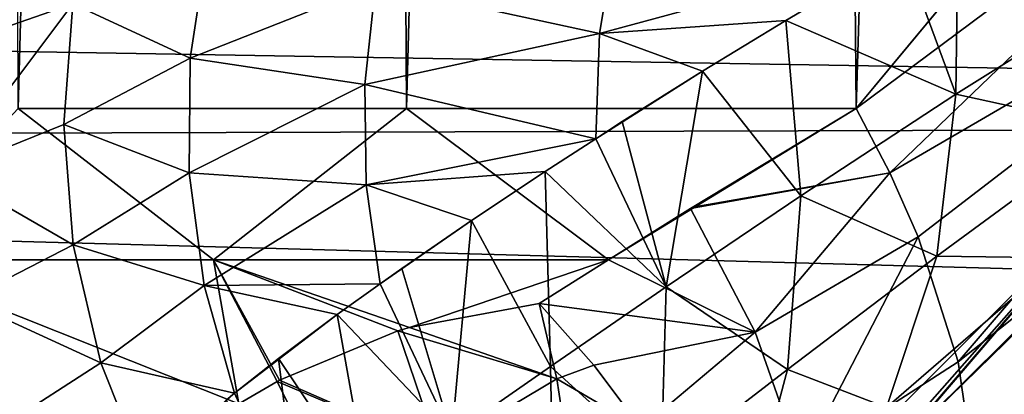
# Model space of a CAD drawing. Header units: millimetres. Extents: x -100 to 100, y -64 to 136.
# Tile 433 of 530: x -12.363 to -9.873, y 78.313 to 79.259. Entities that reach past the tile are written whole.
import ezdxf

# ---------------------------------------------------------------- set-up
doc = ezdxf.new("R2010")
doc.units = ezdxf.units.MM
doc.header["$LTSCALE"] = 159.143519
for name, color, linetype in [('11', 7, 'CONTINUOUS'), ('16', 7, 'CONTINUOUS'), ('17', 7, 'CONTINUOUS'), ('18', 7, 'CONTINUOUS'), ('19', 7, 'CONTINUOUS'), ('20', 7, 'CONTINUOUS'), ('234', 7, 'CONTINUOUS'), ('235', 7, 'CONTINUOUS'), ('236', 7, 'CONTINUOUS'), ('238', 7, 'CONTINUOUS'), ('255', 7, 'CONTINUOUS'), ('270', 7, 'CONTINUOUS'), ('374', 7, 'CONTINUOUS'), ('381', 7, 'CONTINUOUS'), ('383', 7, 'CONTINUOUS'), ('397', 7, 'CONTINUOUS'), ('407', 7, 'CONTINUOUS'), ('412', 7, 'CONTINUOUS'), ('437', 7, 'CONTINUOUS'), ('6', 7, 'CONTINUOUS')]:
    doc.layers.add(name, color=color, linetype=linetype)

msp = doc.modelspace()

# ---------------------------------------------------------------- linework, layer by layer
at = {"layer": '11', "color": 7, "linetype": 'CONTINUOUS', "true_color": 0x8c979c}
for points in [[(-10.2479, 79.0349, -10.3492), (-10.1631, 78.8727, -10.4493), (-10.6608, 78.7861, -9.9069), (-10.2479, 79.0349, -10.3492)], [(-10.5034, 78.4698, -10.0719), (-10.6665, 78.7826, -9.9002), (-10.1631, 78.8727, -10.4493), (-10.5034, 78.4698, -10.0719)], [(-10.1631, 78.8727, -10.4493), (-10.6665, 78.7826, -9.9002), (-10.6608, 78.7861, -9.9069), (-10.1631, 78.8727, -10.4493)], [(-10.0915, 78.7112, -10.5608), (-10.5034, 78.4698, -10.0719), (-10.1631, 78.8727, -10.4493), (-10.0915, 78.7112, -10.5608)], [(-10.6665, 78.7826, -9.9002), (-10.5034, 78.4698, -10.0719), (-10.8745, 78.653, -9.6435), (-10.6665, 78.7826, -9.9002)], [(-10.3868, 78.1388, -10.2923), (-10.5034, 78.4698, -10.0719), (-10.0915, 78.7112, -10.5608), (-10.3868, 78.1388, -10.2923)], [(-9.9903, 78.3954, -10.8139), (-10.3868, 78.1388, -10.2923), (-10.0915, 78.7112, -10.5608), (-9.9903, 78.3954, -10.8139)], [(-10.8745, 78.653, -9.6435), (-10.5034, 78.4698, -10.0719), (-11.0495, 78.5422, -9.4073), (-10.8745, 78.653, -9.6435)], [(-11.0495, 78.5422, -9.4073), (-10.5034, 78.4698, -10.0719), (-10.9117, 78.387, -9.5306), (-11.0495, 78.5422, -9.4073)], [(-10.9117, 78.387, -9.5306), (-10.5034, 78.4698, -10.0719), (-10.7915, 78.2276, -9.6668), (-10.9117, 78.387, -9.5306)], [(-10.5034, 78.4698, -10.0719), (-10.3868, 78.1388, -10.2923), (-10.7915, 78.2276, -9.6668), (-10.5034, 78.4698, -10.0719)], [(-9.9471, 78.0964, -11.1015), (-10.3868, 78.1388, -10.2923), (-9.9903, 78.3954, -10.8139), (-9.9471, 78.0964, -11.1015)]]:
    msp.add_3dface(points, dxfattribs=at)
at = {"layer": '16', "color": 7, "linetype": 'CONTINUOUS', "true_color": 0x8c979c}
for points in [[(-11.0495, 78.5422, -9.4073), (-11.0052, 78.3518, -9.4054), (-11.3777, 78.482, -8.9832), (-11.0495, 78.5422, -9.4073)], [(-11.3777, 78.482, -8.9832), (-11.0052, 78.3518, -9.4054), (-11.4068, 78.4734, -8.9425), (-11.3777, 78.482, -8.9832)], [(-11.4068, 78.4734, -8.9425), (-11.305, 78.1734, -8.98), (-11.7064, 78.3488, -8.4811), (-11.4068, 78.4734, -8.9425)], [(-11.4068, 78.4734, -8.9425), (-11.0052, 78.3518, -9.4054), (-11.305, 78.1734, -8.98), (-11.4068, 78.4734, -8.9425)], [(-11.7124, 78.3455, -8.4709), (-11.5748, 78.069, -8.5439), (-11.8088, 78.289, -8.3004), (-11.7124, 78.3455, -8.4709)], [(-11.7064, 78.3488, -8.4811), (-11.305, 78.1734, -8.98), (-11.7124, 78.3455, -8.4709), (-11.7064, 78.3488, -8.4811)], [(-11.7124, 78.3455, -8.4709), (-11.305, 78.1734, -8.98), (-11.5748, 78.069, -8.5439), (-11.7124, 78.3455, -8.4709)], [(-11.0052, 78.3518, -9.4054), (-10.9754, 78.1587, -9.4156), (-11.305, 78.1734, -8.98), (-11.0052, 78.3518, -9.4054)]]:
    msp.add_3dface(points, dxfattribs=at)
at = {"layer": '17', "color": 7, "linetype": 'CONTINUOUS', "true_color": 0x8c979c}
for points in [[(-11.0495, 78.5422, -9.4073), (-10.9117, 78.387, -9.5306), (-11.0052, 78.3518, -9.4054), (-11.0495, 78.5422, -9.4073)], [(-10.9117, 78.387, -9.5306), (-10.7915, 78.2276, -9.6668), (-11.0052, 78.3518, -9.4054), (-10.9117, 78.387, -9.5306)], [(-10.7915, 78.2276, -9.6668), (-10.9754, 78.1587, -9.4156), (-11.0052, 78.3518, -9.4054), (-10.7915, 78.2276, -9.6668)]]:
    msp.add_3dface(points, dxfattribs=at)
at = {"layer": '18', "color": 7, "linetype": 'CONTINUOUS', "true_color": 0x8c979c}
for points in [[(-11.8731, 78.6532, -8.3833), (-12.7246, 78.6532, -7.024), (-12.367, 79.0349, -7.6929), (-11.8731, 78.6532, -8.3833)], [(-11.3852, 79.0349, -9.083), (-11.8731, 78.6532, -8.3833), (-12.367, 79.0349, -7.6929), (-11.3852, 79.0349, -9.083)], [(-10.8745, 78.653, -9.6435), (-11.8731, 78.6532, -8.3833), (-11.3852, 79.0349, -9.083), (-10.8745, 78.653, -9.6435)], [(-10.2479, 79.0349, -10.3492), (-10.8745, 78.653, -9.6435), (-11.3852, 79.0349, -9.083), (-10.2479, 79.0349, -10.3492)], [(-10.6665, 78.7826, -9.9002), (-10.8745, 78.653, -9.6435), (-10.2479, 79.0349, -10.3492), (-10.6665, 78.7826, -9.9002)], [(-10.6665, 78.7826, -9.9002), (-10.2479, 79.0349, -10.3492), (-10.6608, 78.7861, -9.9069), (-10.6665, 78.7826, -9.9002)], [(-11.8088, 78.289, -8.3004), (-12.6482, 78.2825, -6.9494), (-12.7246, 78.6532, -7.024), (-11.8088, 78.289, -8.3004)], [(-11.8731, 78.6532, -8.3833), (-11.8088, 78.289, -8.3004), (-12.7246, 78.6532, -7.024), (-11.8731, 78.6532, -8.3833)], [(-10.8745, 78.653, -9.6435), (-11.3777, 78.482, -8.9832), (-11.8731, 78.6532, -8.3833), (-10.8745, 78.653, -9.6435)], [(-11.3777, 78.482, -8.9832), (-11.4068, 78.4734, -8.9425), (-11.8731, 78.6532, -8.3833), (-11.3777, 78.482, -8.9832)], [(-11.4068, 78.4734, -8.9425), (-11.7064, 78.3488, -8.4811), (-11.8731, 78.6532, -8.3833), (-11.4068, 78.4734, -8.9425)], [(-11.7064, 78.3488, -8.4811), (-11.7124, 78.3455, -8.4709), (-11.8731, 78.6532, -8.3833), (-11.7064, 78.3488, -8.4811)], [(-11.7124, 78.3455, -8.4709), (-11.8088, 78.289, -8.3004), (-11.8731, 78.6532, -8.3833), (-11.7124, 78.3455, -8.4709)], [(-10.8745, 78.653, -9.6435), (-11.0495, 78.5422, -9.4073), (-11.3777, 78.482, -8.9832), (-10.8745, 78.653, -9.6435)]]:
    msp.add_3dface(points, dxfattribs=at)
at = {"layer": '19', "color": 7, "linetype": 'CONTINUOUS', "true_color": 0x8c979c}
for points in [[(-11.55, 109.4168, -7.9722), (-12.367, 79.0349, -7.6929), (-12.4267, 109.4168, -6.5219), (-11.55, 109.4168, -7.9722)], [(-11.3852, 79.0349, -9.083), (-12.367, 79.0349, -7.6929), (-11.55, 109.4168, -7.9722), (-11.3852, 79.0349, -9.083)], [(-10.5045, 109.4168, -9.3067), (-11.3852, 79.0349, -9.083), (-11.55, 109.4168, -7.9722), (-10.5045, 109.4168, -9.3067)], [(-10.2479, 79.0349, -10.3492), (-11.3852, 79.0349, -9.083), (-10.5045, 109.4168, -9.3067), (-10.2479, 79.0349, -10.3492)], [(-9.3067, 109.4168, -10.5045), (-10.2479, 79.0349, -10.3492), (-10.5045, 109.4168, -9.3067), (-9.3067, 109.4168, -10.5045)], [(-9.2677, 80.2154, -11.2086), (-10.2479, 79.0349, -10.3492), (-9.3067, 109.4168, -10.5045), (-9.2677, 80.2154, -11.2086)]]:
    msp.add_3dface(points, dxfattribs=at)
at = {"layer": '20', "color": 7, "linetype": 'CONTINUOUS', "true_color": 0x8c979c}
for points in [[(-10.2479, 79.0349, -10.3492), (-9.2677, 80.2154, -11.2086), (-9.1144, 79.8793, -11.3846), (-10.2479, 79.0349, -10.3492)], [(-10.1631, 78.8727, -10.4493), (-10.2479, 79.0349, -10.3492), (-9.1144, 79.8793, -11.3846), (-10.1631, 78.8727, -10.4493)], [(-10.1631, 78.8727, -10.4493), (-9.1144, 79.8793, -11.3846), (-8.9993, 79.5501, -11.6145), (-10.1631, 78.8727, -10.4493)], [(-10.0915, 78.7112, -10.5608), (-10.1631, 78.8727, -10.4493), (-8.9993, 79.5501, -11.6145), (-10.0915, 78.7112, -10.5608)], [(-9.9903, 78.3954, -10.8139), (-10.0915, 78.7112, -10.5608), (-8.9993, 79.5501, -11.6145), (-9.9903, 78.3954, -10.8139)], [(-9.9903, 78.3954, -10.8139), (-8.9993, 79.5501, -11.6145), (-8.9357, 79.2333, -11.8866), (-9.9903, 78.3954, -10.8139)], [(-9.9471, 78.0964, -11.1015), (-9.9903, 78.3954, -10.8139), (-8.9357, 79.2333, -11.8866), (-9.9471, 78.0964, -11.1015)], [(-9.9471, 78.0964, -11.1015), (-8.9357, 79.2333, -11.8866), (-8.9269, 78.9416, -12.1909), (-9.9471, 78.0964, -11.1015)], [(-9.9477, 77.9558, -11.2557), (-9.9471, 78.0964, -11.1015), (-8.9269, 78.9416, -12.1909), (-9.9477, 77.9558, -11.2557)], [(-9.9477, 77.9558, -11.2557), (-8.9269, 78.9416, -12.1909), (-8.9719, 78.6856, -12.515), (-9.9477, 77.9558, -11.2557)], [(-9.9931, 77.6972, -11.5799), (-9.963, 77.8224, -11.4155), (-8.9719, 78.6856, -12.515), (-9.9931, 77.6972, -11.5799)], [(-9.9931, 77.6972, -11.5799), (-8.9719, 78.6856, -12.515), (-9.0657, 78.4725, -12.8455), (-9.9931, 77.6972, -11.5799)], [(-9.963, 77.8224, -11.4155), (-9.9477, 77.9558, -11.2557), (-8.9719, 78.6856, -12.515), (-9.963, 77.8224, -11.4155)], [(-9.1951, 78.3107, -13.1756), (-10.0965, 77.4746, -11.9173), (-9.0657, 78.4725, -12.8455), (-9.1951, 78.3107, -13.1756)], [(-10.0965, 77.4746, -11.9173), (-10.0377, 77.581, -11.7475), (-9.0657, 78.4725, -12.8455), (-10.0965, 77.4746, -11.9173)], [(-10.0377, 77.581, -11.7475), (-9.9931, 77.6972, -11.5799), (-9.0657, 78.4725, -12.8455), (-10.0377, 77.581, -11.7475)]]:
    msp.add_3dface(points, dxfattribs=at)
at = {"layer": '234', "color": 7, "linetype": 'CONTINUOUS', "true_color": 0x8c979c}
for points in [[(-10.1287, 79.4329, 16.7008), (-9.9963, 79.0711, 17.2373), (-9.9897, 79.5121, 16.923), (-10.1287, 79.4329, 16.7008)], [(-9.9963, 79.0711, 17.2373), (-9.5487, 79.352, 17.9421), (-9.9897, 79.5121, 16.923), (-9.9963, 79.0711, 17.2373)], [(-10.4262, 79.2577, 16.1715), (-9.9963, 79.0711, 17.2373), (-10.1287, 79.4329, 16.7008), (-10.4262, 79.2577, 16.1715)], [(-9.5487, 79.352, 17.9421), (-9.9963, 79.0711, 17.2373), (-9.6028, 78.9857, 18.4081), (-9.5487, 79.352, 17.9421)], [(-10.6362, 79.1296, 15.7465), (-10.3881, 78.8144, 16.4744), (-10.4262, 79.2577, 16.1715), (-10.6362, 79.1296, 15.7465)], [(-10.3881, 78.8144, 16.4744), (-9.9963, 79.0711, 17.2373), (-10.4262, 79.2577, 16.1715), (-10.3881, 78.8144, 16.4744)], [(-10.8393, 79.002, 15.2859), (-10.7284, 78.5847, 15.6626), (-10.6362, 79.1296, 15.7465), (-10.8393, 79.002, 15.2859)], [(-10.7284, 78.5847, 15.6626), (-10.3881, 78.8144, 16.4744), (-10.6362, 79.1296, 15.7465), (-10.7284, 78.5847, 15.6626)], [(-9.9963, 79.0711, 17.2373), (-10.3881, 78.8144, 16.4744), (-10.0442, 78.6618, 17.6399), (-9.9963, 79.0711, 17.2373)], [(-9.6028, 78.9857, 18.4081), (-9.9963, 79.0711, 17.2373), (-10.0442, 78.6618, 17.6399), (-9.6028, 78.9857, 18.4081)], [(-10.9066, 78.9589, 15.1209), (-10.7284, 78.5847, 15.6626), (-10.8393, 79.002, 15.2859), (-10.9066, 78.9589, 15.1209)], [(-9.6028, 78.9857, 18.4081), (-10.0442, 78.6618, 17.6399), (-9.7339, 78.6578, 18.8996), (-9.6028, 78.9857, 18.4081)], [(-11.0345, 78.8758, 14.7873), (-10.7284, 78.5847, 15.6626), (-10.9066, 78.9589, 15.1209), (-11.0345, 78.8758, 14.7873)], [(-11.2208, 78.7518, 14.2483), (-11.0213, 78.3833, 14.81), (-11.0345, 78.8758, 14.7873), (-11.2208, 78.7518, 14.2483)], [(-11.0213, 78.3833, 14.81), (-10.7284, 78.5847, 15.6626), (-11.0345, 78.8758, 14.7873), (-11.0213, 78.3833, 14.81)], [(-10.3881, 78.8144, 16.4744), (-10.7284, 78.5847, 15.6626), (-10.4212, 78.3757, 16.8156), (-10.3881, 78.8144, 16.4744)], [(-10.0442, 78.6618, 17.6399), (-10.3881, 78.8144, 16.4744), (-10.4212, 78.3757, 16.8156), (-10.0442, 78.6618, 17.6399)], [(-11.3966, 78.631, 13.6662), (-11.2707, 78.2096, 13.9234), (-11.2208, 78.7518, 14.2483), (-11.3966, 78.631, 13.6662)], [(-11.2707, 78.2096, 13.9234), (-11.0213, 78.3833, 14.81), (-11.2208, 78.7518, 14.2483), (-11.2707, 78.2096, 13.9234)], [(-9.7798, 78.5375, 19.7518), (-9.6241, 78.6836, 19.9154), (-10.1522, 78.1696, 18.9949), (-9.7798, 78.5375, 19.7518)], [(-9.6241, 78.6836, 19.9154), (-9.7339, 78.6578, 18.8996), (-10.1522, 78.1696, 18.9949), (-9.6241, 78.6836, 19.9154)], [(-10.0442, 78.6618, 17.6399), (-10.4212, 78.3757, 16.8156), (-10.1711, 78.28, 18.0659), (-10.0442, 78.6618, 17.6399)], [(-9.7339, 78.6578, 18.8996), (-10.0442, 78.6618, 17.6399), (-10.1711, 78.28, 18.0659), (-9.7339, 78.6578, 18.8996)], [(-9.7339, 78.6578, 18.8996), (-10.1711, 78.28, 18.0659), (-10.1522, 78.1696, 18.9949), (-9.7339, 78.6578, 18.8996)], [(-11.4513, 78.5925, 13.4668), (-11.2707, 78.2096, 13.9234), (-11.3966, 78.631, 13.6662), (-11.4513, 78.5925, 13.4668)], [(-11.56, 78.5144, 13.0396), (-11.2707, 78.2096, 13.9234), (-11.4513, 78.5925, 13.4668), (-11.56, 78.5144, 13.0396)], [(-10.7284, 78.5847, 15.6626), (-11.0213, 78.3833, 14.81), (-10.7413, 78.1294, 15.9464), (-10.7284, 78.5847, 15.6626)], [(-10.4212, 78.3757, 16.8156), (-10.7284, 78.5847, 15.6626), (-10.7413, 78.1294, 15.9464), (-10.4212, 78.3757, 16.8156)], [(-10.1717, 78.1479, 19.2614), (-9.7798, 78.5375, 19.7518), (-10.1522, 78.1696, 18.9949), (-10.1717, 78.1479, 19.2614)], [(-11.7089, 78.4031, 12.3673), (-11.4797, 78.0619, 13.0084), (-11.56, 78.5144, 13.0396), (-11.7089, 78.4031, 12.3673)], [(-11.4797, 78.0619, 13.0084), (-11.2707, 78.2096, 13.9234), (-11.56, 78.5144, 13.0396), (-11.4797, 78.0619, 13.0084)], [(-11.8197, 78.3155, 11.7748), (-11.6509, 77.9381, 12.0701), (-11.7089, 78.4031, 12.3673), (-11.8197, 78.3155, 11.7748)], [(-11.6509, 77.9381, 12.0701), (-11.4797, 78.0619, 13.0084), (-11.7089, 78.4031, 12.3673), (-11.6509, 77.9381, 12.0701)], [(-11.0213, 78.3833, 14.81), (-11.2707, 78.2096, 13.9234), (-11.0113, 77.9222, 15.042), (-11.0213, 78.3833, 14.81)], [(-10.7413, 78.1294, 15.9464), (-11.0213, 78.3833, 14.81), (-11.0113, 77.9222, 15.042), (-10.7413, 78.1294, 15.9464)], [(-10.4212, 78.3757, 16.8156), (-10.7413, 78.1294, 15.9464), (-10.5339, 77.9549, 17.1771), (-10.4212, 78.3757, 16.8156)], [(-10.1711, 78.28, 18.0659), (-10.4212, 78.3757, 16.8156), (-10.5339, 77.9549, 17.1771), (-10.1711, 78.28, 18.0659)], [(-11.841, 78.298, 11.6486), (-11.6509, 77.9381, 12.0701), (-11.8197, 78.3155, 11.7748), (-11.841, 78.298, 11.6486)]]:
    msp.add_3dface(points, dxfattribs=at)
at = {"layer": '235', "color": 7, "linetype": 'CONTINUOUS', "true_color": 0x8c979c}
for points in [[(-10.8966, 79.2247, 15.1128), (-10.8531, 79.4849, 15.0952), (-11.4636, 79.348, 13.4658), (-10.8966, 79.2247, 15.1128)], [(-10.8966, 79.2247, 15.1128), (-10.1287, 79.4329, 16.7008), (-10.8531, 79.4849, 15.0952), (-10.8966, 79.2247, 15.1128)], [(-11.8882, 79.4476, 11.7897), (-12.2292, 79.2998, 10.0962), (-11.9319, 79.1623, 11.7966), (-11.8882, 79.4476, 11.7897)], [(-11.4636, 79.348, 13.4658), (-11.8882, 79.4476, 11.7897), (-11.9319, 79.1623, 11.7966), (-11.4636, 79.348, 13.4658)], [(-10.4262, 79.2577, 16.1715), (-10.1287, 79.4329, 16.7008), (-10.8966, 79.2247, 15.1128), (-10.4262, 79.2577, 16.1715)], [(-11.4906, 79.0961, 13.4741), (-11.4636, 79.348, 13.4658), (-11.9319, 79.1623, 11.7966), (-11.4906, 79.0961, 13.4741)], [(-11.4906, 79.0961, 13.4741), (-10.8966, 79.2247, 15.1128), (-11.4636, 79.348, 13.4658), (-11.4906, 79.0961, 13.4741)], [(-11.9319, 79.1623, 11.7966), (-12.2292, 79.2998, 10.0962), (-12.2516, 78.995, 10.0995), (-11.9319, 79.1623, 11.7966)], [(-10.6362, 79.1296, 15.7465), (-10.4262, 79.2577, 16.1715), (-10.8966, 79.2247, 15.1128), (-10.6362, 79.1296, 15.7465)], [(-10.9066, 78.9589, 15.1209), (-10.8966, 79.2247, 15.1128), (-11.4906, 79.0961, 13.4741), (-10.9066, 78.9589, 15.1209)], [(-10.9066, 78.9589, 15.1209), (-10.6362, 79.1296, 15.7465), (-10.8966, 79.2247, 15.1128), (-10.9066, 78.9589, 15.1209)], [(-11.9343, 78.8727, 11.7972), (-11.9319, 79.1623, 11.7966), (-12.2516, 78.995, 10.0995), (-11.9343, 78.8727, 11.7972)], [(-11.9343, 78.8727, 11.7972), (-11.4906, 79.0961, 13.4741), (-11.9319, 79.1623, 11.7966), (-11.9343, 78.8727, 11.7972)], [(-10.9066, 78.9589, 15.1209), (-10.8393, 79.002, 15.2859), (-10.6362, 79.1296, 15.7465), (-10.9066, 78.9589, 15.1209)], [(-11.4868, 78.8423, 13.473), (-11.4906, 79.0961, 13.4741), (-11.9343, 78.8727, 11.7972), (-11.4868, 78.8423, 13.473)], [(-11.4868, 78.8423, 13.473), (-10.9066, 78.9589, 15.1209), (-11.4906, 79.0961, 13.4741), (-11.4868, 78.8423, 13.473)], [(-12.2277, 78.6903, 10.096), (-11.9343, 78.8727, 11.7972), (-12.2516, 78.995, 10.0995), (-12.2277, 78.6903, 10.096)], [(-11.0345, 78.8758, 14.7873), (-10.9066, 78.9589, 15.1209), (-11.4868, 78.8423, 13.473), (-11.0345, 78.8758, 14.7873)], [(-11.8964, 78.5876, 11.7887), (-11.9343, 78.8727, 11.7972), (-12.2277, 78.6903, 10.096), (-11.8964, 78.5876, 11.7887)], [(-11.8964, 78.5876, 11.7887), (-11.4868, 78.8423, 13.473), (-11.9343, 78.8727, 11.7972), (-11.8964, 78.5876, 11.7887)], [(-11.2208, 78.7518, 14.2483), (-11.0345, 78.8758, 14.7873), (-11.4868, 78.8423, 13.473), (-11.2208, 78.7518, 14.2483)], [(-11.4513, 78.5925, 13.4668), (-11.4868, 78.8423, 13.473), (-11.8964, 78.5876, 11.7887), (-11.4513, 78.5925, 13.4668)], [(-11.4513, 78.5925, 13.4668), (-11.2208, 78.7518, 14.2483), (-11.4868, 78.8423, 13.473), (-11.4513, 78.5925, 13.4668)], [(-11.4513, 78.5925, 13.4668), (-11.3966, 78.631, 13.6662), (-11.2208, 78.7518, 14.2483), (-11.4513, 78.5925, 13.4668)], [(-12.1582, 78.3929, 10.0859), (-11.8964, 78.5876, 11.7887), (-12.2277, 78.6903, 10.096), (-12.1582, 78.3929, 10.0859)], [(-11.8197, 78.3155, 11.7748), (-11.8964, 78.5876, 11.7887), (-12.1582, 78.3929, 10.0859), (-11.8197, 78.3155, 11.7748)], [(-11.56, 78.5144, 13.0396), (-11.4513, 78.5925, 13.4668), (-11.8964, 78.5876, 11.7887), (-11.56, 78.5144, 13.0396)], [(-11.8197, 78.3155, 11.7748), (-11.56, 78.5144, 13.0396), (-11.8964, 78.5876, 11.7887), (-11.8197, 78.3155, 11.7748)], [(-11.8197, 78.3155, 11.7748), (-11.7089, 78.4031, 12.3673), (-11.56, 78.5144, 13.0396), (-11.8197, 78.3155, 11.7748)], [(-12.0447, 78.1097, 10.0693), (-11.8197, 78.3155, 11.7748), (-12.1582, 78.3929, 10.0859), (-12.0447, 78.1097, 10.0693)], [(-12.0447, 78.1097, 10.0693), (-11.841, 78.298, 11.6486), (-11.8197, 78.3155, 11.7748), (-12.0447, 78.1097, 10.0693)]]:
    msp.add_3dface(points, dxfattribs=at)
at = {"layer": '236', "color": 7, "linetype": 'CONTINUOUS', "true_color": 0x8c979c}
for points in [[(-12.2516, 78.995, 10.0995), (-12.2292, 79.2998, 10.0962), (-12.5484, 78.8754, 8.5034), (-12.2516, 78.995, 10.0995)], [(-12.5484, 78.8754, 8.5034), (-12.2292, 79.2998, 10.0962), (-12.4596, 79.2192, 8.8671), (-12.5484, 78.8754, 8.5034)], [(-12.2277, 78.6903, 10.096), (-12.2516, 78.995, 10.0995), (-12.5484, 78.8754, 8.5034), (-12.2277, 78.6903, 10.096)], [(-12.2277, 78.6903, 10.096), (-12.5484, 78.8754, 8.5034), (-12.5021, 78.5497, 8.4928), (-12.2277, 78.6903, 10.096)], [(-12.1582, 78.3929, 10.0859), (-12.2277, 78.6903, 10.096), (-12.5021, 78.5497, 8.4928), (-12.1582, 78.3929, 10.0859)], [(-12.1582, 78.3929, 10.0859), (-12.5021, 78.5497, 8.4928), (-12.4035, 78.2339, 8.47), (-12.1582, 78.3929, 10.0859)], [(-12.0447, 78.1097, 10.0693), (-12.1582, 78.3929, 10.0859), (-12.4035, 78.2339, 8.47), (-12.0447, 78.1097, 10.0693)]]:
    msp.add_3dface(points, dxfattribs=at)
at = {"layer": '238', "color": 7, "linetype": 'CONTINUOUS', "true_color": 0x8c979c}
msp.add_3dface([(-12.4596, 79.2192, 8.8671), (-12.2292, 79.2998, 10.0962), (-12.3657, 79.9962, 8.8621), (-12.4596, 79.2192, 8.8671)], dxfattribs=at)
at = {"layer": '255', "linetype": 'CONTINUOUS'}
msp.add_3dface([(-9.2597, 78.4514, 25.7), (-10.4514, 77.2597, 25.7), (-8.0253, 78.0997, 25.7), (-9.2597, 78.4514, 25.7)], dxfattribs=at)
at = {"layer": '270', "linetype": 'CONTINUOUS'}
for points in [[(-9.5911, 78.8256, 24.8415), (-10.8256, 77.5912, 24.8415), (-9.2597, 78.4514, 25.7), (-9.5911, 78.8256, 24.8415)], [(-10.8256, 77.5912, 24.8415), (-10.4514, 77.2597, 25.7), (-9.2597, 78.4514, 25.7), (-10.8256, 77.5912, 24.8415)]]:
    msp.add_3dface(points, dxfattribs=at)
at = {"layer": '374', "color": 7, "linetype": 'CONTINUOUS', "true_color": 0x323232}
for points in [[(-10.3669, 77.1842, 47.2), (-9.1842, 78.3669, 47.2), (-10.3669, 77.1842, 46.2), (-10.3669, 77.1842, 47.2)], [(-10.3669, 77.1842, 46.2), (-9.1842, 78.3669, 47.2), (-9.1842, 78.3669, 46.2), (-10.3669, 77.1842, 46.2)]]:
    msp.add_3dface(points, dxfattribs=at)
at = {"layer": '381', "color": 7, "linetype": 'CONTINUOUS', "true_color": 0x323232}
msp.add_3dface([(-9.1842, 78.3669, 47.2), (-10.3669, 77.1842, 47.2), (-9.4928, 78.0618, 47.3289), (-9.1842, 78.3669, 47.2)], dxfattribs=at)
at = {"layer": '383', "color": 7, "linetype": 'CONTINUOUS', "true_color": 0x323232}
msp.add_3dface([(-10.3669, 77.1842, 46.2), (-9.1842, 78.3669, 46.2), (-9.4928, 78.0617, 46.0706), (-10.3669, 77.1842, 46.2)], dxfattribs=at)
at = {"layer": '397', "color": 7, "linetype": 'CONTINUOUS', "true_color": 0xaaaaaa}
for points in [[(-89.1978, 78.7505, 45.7), (0, 81.35, 45.7), (-86.6491, 83.6845, 45.7), (-89.1978, 78.7505, 45.7)], [(-1.6091, 81.2527, 45.7), (0, 81.35, 45.7), (-89.1978, 78.7505, 45.7), (-1.6091, 81.2527, 45.7)], [(-3.1949, 80.9621, 45.7), (-1.6091, 81.2527, 45.7), (-89.1978, 78.7505, 45.7), (-3.1949, 80.9621, 45.7)], [(-4.734, 80.4825, 45.7), (-3.1949, 80.9621, 45.7), (-89.1978, 78.7505, 45.7), (-4.734, 80.4825, 45.7)], [(-6.204, 79.8208, 45.7), (-4.734, 80.4825, 45.7), (-89.1978, 78.7505, 45.7), (-6.204, 79.8208, 45.7)], [(-7.5837, 78.9868, 45.7), (-6.204, 79.8208, 45.7), (-89.1978, 78.7505, 45.7), (-7.5837, 78.9868, 45.7)], [(-8.8527, 77.9926, 45.7), (-7.5837, 78.9868, 45.7), (-89.1978, 78.7505, 45.7), (-8.8527, 77.9926, 45.7)], [(-91.4659, 73.6814, 45.7), (-8.8527, 77.9926, 45.7), (-89.1978, 78.7505, 45.7), (-91.4659, 73.6814, 45.7)]]:
    msp.add_3dface(points, dxfattribs=at)
at = {"layer": '407', "color": 7, "linetype": 'CONTINUOUS'}
for points in [[(-85.3342, 82.9627, 36.7), (87.8445, 78.1035, 36.7), (-87.8445, 78.1035, 36.7), (-85.3342, 82.9627, 36.7)], [(85.3342, 82.9627, 36.7), (87.8445, 78.1035, 36.7), (-85.3342, 82.9627, 36.7), (85.3342, 82.9627, 36.7)]]:
    msp.add_3dface(points, dxfattribs=at)
at = {"layer": '412', "linetype": 'CONTINUOUS'}
for points in [[(0, 77.35, 36.7427), (57.5181, 79.9352, 36.7427), (-60.2815, 76.0789, 36.7427), (0, 77.35, 36.7427)], [(57.5181, 79.9352, 36.7427), (-57.5181, 79.9352, 36.7427), (-60.2815, 76.0789, 36.7427), (57.5181, 79.9352, 36.7427)]]:
    msp.add_3dface(points, dxfattribs=at)
at = {"layer": '437', "color": 7, "linetype": 'CONTINUOUS', "true_color": 0xaaaaaa}
for points in [[(-7.3941, 76.938, 44.7), (-60.2815, 76.0789, 44.7), (-57.5181, 79.9352, 44.7), (-7.3941, 76.938, 44.7)], [(-2.1736, 79.3945, 44.7), (-3.5846, 79.0323, 44.7), (-57.5181, 79.9352, 44.7), (-2.1736, 79.3945, 44.7)], [(-3.5846, 79.0323, 44.7), (-4.9391, 78.496, 44.7), (-57.5181, 79.9352, 44.7), (-3.5846, 79.0323, 44.7)], [(-4.9391, 78.496, 44.7), (-6.2156, 77.7942, 44.7), (-57.5181, 79.9352, 44.7), (-4.9391, 78.496, 44.7)], [(-6.2156, 77.7942, 44.7), (-7.3941, 76.938, 44.7), (-57.5181, 79.9352, 44.7), (-6.2156, 77.7942, 44.7)]]:
    msp.add_3dface(points, dxfattribs=at)
at = {"layer": '6', "color": 7, "linetype": 'CONTINUOUS', "true_color": 0x8c979c}
for points in [[(-9.5911, 78.8256, 24.8415), (-10.5448, 77.7446, 18.6643), (-10.8256, 77.5912, 24.8415), (-9.5911, 78.8256, 24.8415)], [(-10.1717, 78.1479, 19.2614), (-10.5448, 77.7446, 18.6643), (-9.5911, 78.8256, 24.8415), (-10.1717, 78.1479, 19.2614)], [(-9.7798, 78.5375, 19.7518), (-10.1717, 78.1479, 19.2614), (-9.5911, 78.8256, 24.8415), (-9.7798, 78.5375, 19.7518)]]:
    msp.add_3dface(points, dxfattribs=at)

doc.saveas('drawing.dxf')
